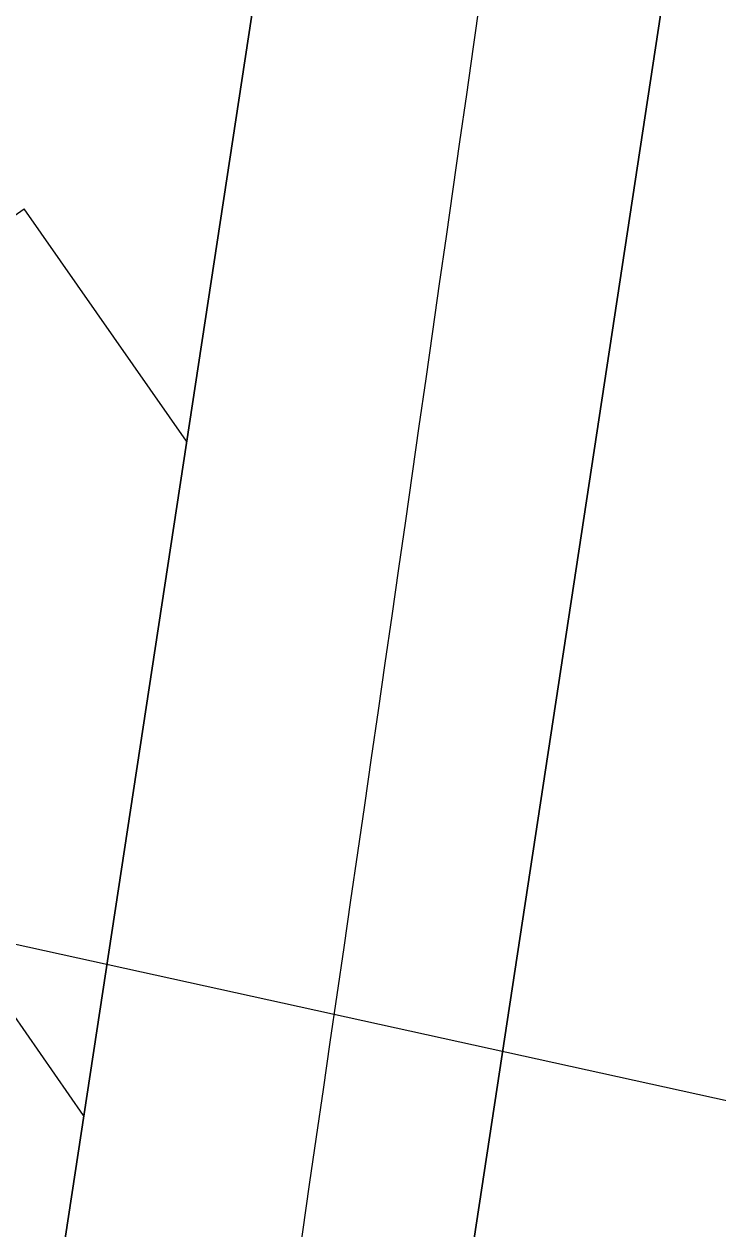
# Model space of a CAD drawing. Extents: x 14104283 to 14120882, y 8635219 to 8671666.
# Drawn here: x 14107956.87 to 14107977.47, y 8640076.58 to 8640112.34 of the extents above; entities that cross this region are included whole.
import ezdxf

# ---------------------------------------------------------------- set-up
doc = ezdxf.new("R2010")
doc.units = 0
for name, color, linetype in [('dsnNonPlotable', 7, 'Continuous'), ('dsnPaintPlaceBrokenLineWhite', 7, 'Continuous'), ('dsnPaintPlaceChannelizingLaneWhite', 7, 'Continuous'), ('dsnShadingPaved', 7, 'Continuous'), ('dsnStgShadingPrevPav', 7, 'Continuous')]:
    doc.layers.add(name, color=color, linetype=linetype)

msp = doc.modelspace()

# ---------------------------------------------------------------- linework, layer by layer
at = {"layer": 'dsnNonPlotable'}
msp.add_lwpolyline([(14107218.443, 8638642.326), (14107554.832, 8640173.306), (14108541.3, 8639956.558), (14108204.912, 8638425.579)], close=True, dxfattribs=at)
at = {"layer": 'dsnPaintPlaceBrokenLineWhite'}
msp.add_line((14107897.232, 8639597.803), (14108002.801, 8640289.797), dxfattribs=at)
at = {"layer": 'dsnPaintPlaceChannelizingLaneWhite'}
for p, q in [((14107990.938, 8640291.607), (14107937.437, 8639940.911)), ((14107949.448, 8640101.664), (14107956.869, 8640106.851)), ((14107961.689, 8640099.954), (14107956.869, 8640106.851)), ((14107958.635, 8640079.939), (14107953.644, 8640087.113))]:
    msp.add_line(p, q, dxfattribs=at)
msp.add_arc((14098631.467, 8641759.507), 9464.312, 349.7548332, 350.3046747, dxfattribs=at)
at = {"layer": 'dsnShadingPaved'}
for p, q in [((14107885.369, 8639599.613), (14107990.938, 8640291.607)), ((14108002.801, 8640289.797), (14107897.232, 8639597.803))]:
    msp.add_line(p, q, dxfattribs=at)
msp.add_arc((14098631.467, 8641759.507), 9464.312, 349.7548332, 350.3046747, dxfattribs=at)
at = {"layer": 'dsnStgShadingPrevPav'}
for end in [352.2220766, 352.2220775]:
    msp.add_arc((14098576.761, 8641447.78), 9488, 351.6728455, end, dxfattribs=at)

doc.saveas('drawing.dxf')
